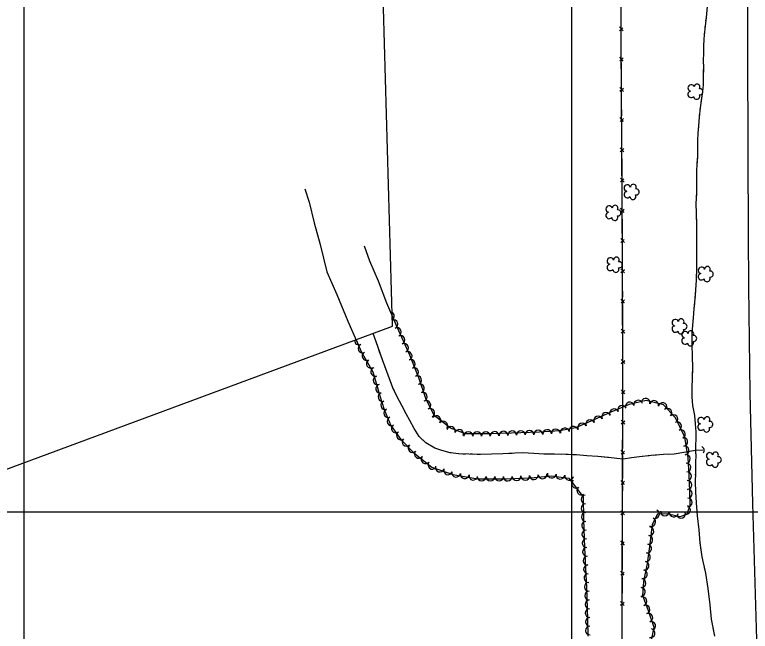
# Model space of a CAD drawing. Extents: x 353423 to 364002, y 127000 to 201942.
# Drawn here: x 359491 to 360163, y 153891 to 154454 of the extents above; entities that cross this region are included whole.
import ezdxf

# ---------------------------------------------------------------- set-up
doc = ezdxf.new("R2010")
doc.units = 0
for name, color, linetype in [('E_DTM_SlopeBottom', 7, 'Continuous'), ('E_DTM_SlopeTop', 7, 'Continuous'), ('E_FEN_Generic', 7, 'Continuous'), ('E_LAND_TreeLine', 7, 'Continuous'), ('E_RDWY_Gravel', 7, 'Continuous'), ('E_STRUCT_WingWall', 7, 'Continuous')]:
    doc.layers.add(name, color=color, linetype=linetype)

msp = doc.modelspace()

# ---------------------------------------------------------------- linework, layer by layer
at = {"layer": 'E_DTM_SlopeBottom'}
for p, q in [((360046.74, 154439.2), (360043.51, 154442.88)), ((360043.52, 154439.36), (360046.66, 154442.14)), ((360046.9, 154411.58), (360043.66, 154415.25)), ((360043.69, 154411.73), (360046.81, 154414.52)), ((360047.09, 154383.96), (360043.85, 154387.63)), ((360043.88, 154384.11), (360047.01, 154386.9)), ((360047.28, 154356.34), (360044.05, 154360)), ((360044.07, 154356.49), (360047.2, 154359.28)), ((360047.47, 154328.71), (360044.23, 154332.38)), ((360044.26, 154328.86), (360047.38, 154331.65)), ((360047.62, 154301.09), (360044.39, 154304.76)), ((360044.41, 154301.24), (360047.54, 154304.03)), ((360047.78, 154273.47), (360044.55, 154277.14)), ((360044.57, 154273.62), (360047.69, 154276.41)), ((360047.93, 154245.85), (360044.7, 154249.51)), ((360044.72, 154246), (360047.85, 154248.79)), ((360048.07, 154218.22), (360044.84, 154221.89)), ((360044.85, 154218.38), (360047.99, 154221.16)), ((360048.16, 154190.6), (360044.93, 154194.27)), ((360044.94, 154190.75), (360048.08, 154193.54)), ((360048.24, 154162.97), (360045.02, 154166.65)), ((360045.03, 154163.13), (360048.17, 154165.91)), ((360048.34, 154135.35), (360045.11, 154139.02)), ((360045.12, 154135.51), (360048.26, 154138.29)), ((360045.18, 154107.89), (360048.33, 154110.65)), ((360048.39, 154107.71), (360045.19, 154111.41)), ((360045.09, 154080.27), (360048.25, 154083.03)), ((360048.3, 154080.09), (360045.1, 154083.79)), ((360045.01, 154052.65), (360048.16, 154055.41)), ((360048.22, 154052.47), (360045.02, 154056.16)), ((360044.92, 154025.02), (360048.07, 154027.79)), ((360048.13, 154024.84), (360044.93, 154028.54)), ((360048.04, 153997.22), (360044.84, 154000.92)), ((360044.83, 153997.4), (360047.98, 154000.16)), ((360044.74, 153969.78), (360047.89, 153972.54)), ((360047.95, 153969.6), (360044.75, 153973.29)), ((360044.65, 153942.15), (360047.8, 153944.92)), ((360047.86, 153941.97), (360044.66, 153945.67)), ((360044.56, 153914.53), (360047.72, 153917.29)), ((360047.77, 153914.35), (360044.57, 153918.05))]:
    msp.add_line(p, q, dxfattribs=at)
for points in [[(360135.75, 153424.98), (360087.48, 153461.44), (360064.2, 153478.52), (360042.8, 153494.91), (360045.92, 153548.67), (360044.86, 153623.58), (360045.48, 153736.09), (360046.68, 154112.77), (360046.31, 154227.8), (360045.72, 154333.03), (360045.06, 154428.36), (360044.66, 154515.03), (360046.43, 154649.15)], [(360044.99, 154444.57), (360044.93, 154455.8)], [(360045.06, 154428.17), (360045.06, 154428.36), (360045.02, 154438.05)], [(360045.14, 154416.95), (360045.06, 154428.17)], [(360045.25, 154400.55), (360045.19, 154410.42)], [(360045.33, 154389.33), (360045.25, 154400.55)], [(360045.44, 154372.93), (360045.38, 154382.8)], [(360045.52, 154361.7), (360045.44, 154372.93)], [(360045.63, 154345.3), (360045.57, 154355.18)], [(360045.71, 154334.08), (360045.63, 154345.3)], [(360045.8, 154317.68), (360045.75, 154327.55)], [(360045.87, 154306.46), (360045.8, 154317.68)], [(360045.96, 154290.06), (360045.91, 154299.93)], [(360046.02, 154278.83), (360045.96, 154290.06)], [(360046.12, 154262.44), (360046.06, 154272.31)], [(360046.18, 154251.21), (360046.12, 154262.44)], [(360046.27, 154234.81), (360046.22, 154244.69)], [(360046.33, 154223.59), (360046.31, 154227.8), (360046.27, 154234.81)], [(360046.38, 154207.19), (360046.35, 154217.06)], [(360046.41, 154195.96), (360046.38, 154207.19)], [(360046.47, 154179.57), (360046.43, 154189.44)], [(360046.5, 154168.34), (360046.47, 154179.57)], [(360046.56, 154151.94), (360046.53, 154161.82)], [(360046.59, 154140.72), (360046.56, 154151.94)], [(360046.65, 154124.32), (360046.61, 154134.19)], [(360046.68, 154113.1), (360046.65, 154124.32)], [(360046.63, 154096.7), (360046.66, 154106.57)], [(360046.6, 154085.47), (360046.63, 154096.7)], [(360046.54, 154069.07), (360046.58, 154078.95)], [(360046.51, 154057.85), (360046.54, 154069.07)], [(360046.46, 154041.45), (360046.49, 154051.32)], [(360046.42, 154030.23), (360046.46, 154041.45)], [(360046.37, 154013.83), (360046.4, 154023.7)], [(360046.33, 154002.6), (360046.37, 154013.83)], [(360046.28, 153986.2), (360046.31, 153996.08)], [(360046.24, 153974.98), (360046.28, 153986.2)], [(360046.19, 153958.58), (360046.22, 153968.45)], [(360046.16, 153947.36), (360046.19, 153958.58)], [(360046.1, 153930.96), (360046.13, 153940.83)], [(360046.07, 153919.73), (360046.1, 153930.96)], [(360046.02, 153903.33), (360046.05, 153913.21)], [(360045.98, 153892.11), (360046.02, 153903.33)]]:
    msp.add_lwpolyline(points, dxfattribs=at)
msp.add_arc((360117.22, 154056.2), 3.62, 319.62092, 65.86049, dxfattribs=at)
at = {"layer": 'E_DTM_SlopeTop'}
msp.add_lwpolyline([(360189.07, 153425.95), (360187.51, 153449.91), (360185.48, 153457.52), (360182.74, 153464.86), (360184.79, 153466.81), (360187.13, 153469.74), (360188.36, 153472.24), (360188.78, 153493.67), (360189, 153501.29), (360186.08, 153546.72), (360181.04, 153625.49), (360177.25, 153697.32), (360172.68, 153785.96), (360168.92, 153883.34), (360165.11, 154007.56), (360162.71, 154108.17), (360161.7, 154205.83), (360161.2, 154253.31), (360160.94, 154327.36), (360160.62, 154422.61), (360160.96, 154516.71), (360160.72, 154603.17), (360160.88, 154649.51)], dxfattribs=at)
at = {"layer": 'E_FEN_Generic'}
msp.add_line((360035.51, 154090.85), (360019.58, 154083.54), dxfattribs=at)
msp.add_line((360035.51, 154090.85), (360019.58, 154083.54), dxfattribs=at)
for points in [[(359756.16, 154294.93), (359760.27, 154282.8), (359764.62, 154263.99), (359770.2, 154243.96), (359776.33, 154219.02), (359785.35, 154198.38), (359795.59, 154174.15), (359807.77, 154146.35), (359818.17, 154127.88), (359822.91, 154112.23), (359824.37, 154106.67), (359828.6, 154093.49), (359834.82, 154078.87), (359843.95, 154066.14), (359855.73, 154053.83), (359872.13, 154040.62), (359891.43, 154034.05), (359914.12, 154030.09), (359940.35, 154029.95), (359962.73, 154031.06), (359981.12, 154032.82), (359997.3, 154030.72), (360010.24, 154013.6), (360010.69, 153992.91), (360011.55, 153967.08), (360013.5, 153930.94), (360014.32, 153901.83), (360014.54, 153886.44)], [(360019.58, 154083.54), (360003.47, 154076.55), (359989.03, 154073.77), (359970.5, 154072.6), (359944.98, 154071.86), (359924.92, 154071.14), (359902.88, 154071.03), (359889.19, 154076.23), (359874.15, 154087.95), (359866.67, 154103.35), (359860.21, 154122.38), (359852.01, 154143.07), (359840.56, 154168.62), (359831.01, 154190.56), (359823.56, 154210.53), (359815.44, 154228.8), (359810.54, 154242.64)], [(360019.58, 154083.54), (360003.47, 154076.55), (359989.03, 154073.77), (359970.5, 154072.6), (359944.98, 154071.86), (359924.92, 154071.14), (359902.88, 154071.03), (359889.19, 154076.23), (359874.15, 154087.95), (359866.67, 154103.35), (359860.21, 154122.38), (359852.01, 154143.07), (359840.56, 154168.62), (359835.97, 154179.17)], [(359803.04, 154157.14), (359807.77, 154146.35), (359818.17, 154127.88), (359822.91, 154112.23), (359824.37, 154106.67), (359828.6, 154093.49), (359834.82, 154078.87), (359843.95, 154066.14), (359855.73, 154053.83), (359872.13, 154040.62), (359891.43, 154034.05), (359914.12, 154030.09), (359940.35, 154029.95), (359962.73, 154031.06), (359981.12, 154032.82), (359997.3, 154030.72), (360010.24, 154013.6), (360010.69, 153992.91), (360011.55, 153967.08), (360013.5, 153930.94), (360014.32, 153901.83), (360014.54, 153886.44)], [(360072.36, 153881.56), (360075.2, 153894.33), (360069.59, 153910.3), (360064.95, 153923.07), (360065.73, 153936.39), (360068.98, 153952.61), (360071.47, 153970.64), (360073.68, 153988.23), (360078.52, 153998.44), (360087.85, 153998.09), (360099.28, 153995.79), (360105.16, 153998.06), (360108.05, 154006.12), (360107.87, 154019.16), (360107.25, 154033.42), (360106.08, 154049.33), (360103.27, 154068.08), (360094.73, 154085.7), (360083.53, 154097.58), (360067.71, 154101.65), (360052.31, 154098.09), (360035.51, 154090.85)], [(360072.36, 153881.56), (360075.2, 153894.33), (360069.59, 153910.3), (360064.95, 153923.07), (360065.73, 153936.39), (360068.98, 153952.61), (360071.47, 153970.64), (360073.68, 153988.23), (360078.52, 153998.44), (360087.85, 153998.09), (360099.28, 153995.79), (360105.16, 153998.06), (360108.05, 154006.12), (360107.87, 154019.16), (360107.25, 154033.42), (360106.08, 154049.33), (360103.27, 154068.08), (360094.73, 154085.7), (360083.53, 154097.58), (360067.71, 154101.65), (360052.31, 154098.09), (360035.51, 154090.85)]]:
    msp.add_lwpolyline(points, dxfattribs=at)
for centre, radius, start, end in [((360108.92, 154387.14), 2.97, 17.13057, 260.10384), ((360114.37, 154388), 2.61, 321.8358, 179.76841), ((360108.91, 154381.28), 2.97, 99.47975, 320.71364), ((360116.91, 154383.65), 2.78, 259.12766, 100.1387), ((360113.99, 154379.52), 2.78, 182.45064, 30.22364), ((360050.67, 154295.58), 2.97, 17.13057, 260.10384), ((360056.12, 154296.45), 2.61, 321.8358, 179.76841), ((360050.67, 154289.73), 2.97, 99.47975, 320.71364), ((360055.74, 154287.96), 2.78, 182.45064, 30.22364), ((360058.67, 154292.1), 2.78, 259.12766, 100.1387), ((360034.07, 154276.44), 2.97, 17.13057, 260.10384), ((360039.52, 154277.31), 2.61, 321.8358, 179.76841), ((360042.07, 154272.95), 2.78, 259.12766, 100.1387), ((360034.07, 154270.59), 2.97, 99.47975, 320.71364), ((360039.14, 154268.82), 2.78, 182.45064, 30.22364), ((360035.19, 154229.06), 2.97, 17.13057, 260.10384), ((360040.65, 154229.93), 2.61, 321.8358, 179.76841), ((360035.19, 154223.21), 2.97, 99.47975, 320.71364), ((360040.27, 154221.44), 2.78, 182.45064, 30.22364), ((360043.19, 154225.57), 2.78, 259.12766, 100.1387), ((360118.36, 154220.54), 2.97, 17.13057, 260.10384), ((360123.82, 154221.41), 2.61, 321.8358, 179.76841), ((360118.36, 154214.69), 2.97, 99.47975, 320.71364), ((360126.36, 154217.05), 2.78, 259.12766, 100.1387), ((360123.44, 154212.92), 2.78, 182.45064, 30.22364), ((359833.85, 154178.81), 3.99, 303.84073, 59.37124), ((359837.03, 154171.48), 3.99, 293.5364, 103.91767), ((360094.42, 154172.75), 2.97, 17.13057, 260.10384), ((360099.87, 154173.62), 2.61, 321.8358, 179.76841), ((360094.42, 154166.9), 2.97, 99.47975, 320.71364), ((360102.42, 154169.27), 2.78, 259.12766, 100.1387), ((359840.27, 154164.16), 3.99, 294.1449, 114.12957), ((360099.49, 154165.14), 2.78, 182.45064, 30.22364), ((360103.25, 154161.83), 2.97, 17.13057, 260.10384), ((360108.7, 154162.69), 2.61, 321.8358, 179.76841), ((359805.67, 154156.35), 3.99, 175.89174, 293.64009), ((359843.54, 154156.87), 3.99, 294.1449, 114.12957), ((360103.24, 154155.97), 2.97, 99.47975, 320.71364), ((360108.32, 154154.21), 2.78, 182.45064, 30.22364), ((360111.24, 154158.34), 2.78, 259.12766, 100.1387), ((359808.87, 154149.03), 3.99, 113.65542, 293.64009), ((359846.8, 154149.58), 3.99, 294.1449, 114.12957), ((359812.52, 154142.17), 3.99, 119.41061, 299.39529), ((359850.07, 154142.29), 3.99, 294.1449, 114.12957), ((359816.44, 154135.21), 3.99, 119.41061, 299.39529), ((359852.98, 154134.95), 3.99, 291.62411, 111.60879), ((359820.39, 154127.77), 3.99, 106.86433, 286.84901), ((359855.92, 154127.52), 3.99, 291.62411, 111.60879), ((359822.71, 154120.12), 3.99, 106.86433, 286.84901), ((359858.75, 154120.17), 3.99, 288.76274, 108.74742), ((359825.03, 154112.4), 3.99, 104.71114, 284.69582), ((359861.32, 154112.6), 3.99, 288.76274, 108.74742), ((359827.16, 154104.82), 3.99, 107.79475, 287.77943), ((359863.89, 154105.04), 3.99, 288.76274, 108.74742), ((359867.19, 154097.49), 3.99, 295.90368, 115.88835), ((360060.62, 154097.86), 3.99, 13.03108, 193.01576), ((360067.4, 154099.57), 3.99, 345.58757, 165.57225), ((360075.14, 154097.58), 3.99, 345.58757, 165.57225), ((359829.6, 154097.21), 3.99, 107.79475, 287.77943), ((360045.85, 154093.03), 3.99, 23.31605, 203.30072), ((360052.83, 154096.06), 3.99, 13.03108, 193.01576), ((360082.88, 154095.59), 3.99, 345.58757, 165.57225), ((360087.39, 154090.44), 3.99, 313.32589, 133.31057), ((359832.38, 154089.94), 3.99, 113.05614, 293.04082), ((359870.68, 154090.31), 3.99, 295.90368, 115.88835), ((360031.28, 154086.61), 3.99, 24.67184, 204.65652), ((360038.51, 154089.87), 3.99, 23.31605, 203.30072), ((360092.87, 154084.62), 3.99, 313.32589, 133.31057), ((359835.51, 154082.59), 3.99, 113.05614, 293.04082), ((359876.29, 154083.63), 3.99, 322.06997, 142.05464), ((359882.59, 154078.72), 3.99, 322.06997, 142.05464), ((360016.68, 154080), 3.99, 23.45691, 203.44159), ((360024.02, 154083.27), 3.99, 24.67184, 204.65652), ((360096.12, 154078.04), 3.99, 295.8516, 115.83628), ((360117.93, 154083.23), 2.97, 17.13057, 260.10384), ((360123.39, 154084.1), 2.61, 321.8358, 179.76841), ((360125.93, 154079.75), 2.78, 259.12766, 100.1387), ((359839.34, 154076.16), 3.99, 125.63844, 305.62312), ((359889.62, 154073.83), 3.99, 339.23086, 159.21554), ((359897.09, 154070.99), 3.99, 339.23086, 159.21554), ((359961.42, 154070.24), 3.99, 1.6709, 181.65558), ((359969.4, 154070.48), 3.99, 1.6709, 181.65558), ((359977.45, 154070.94), 3.99, 3.62174, 183.60641), ((359985.42, 154071.45), 3.99, 3.62174, 183.60641), ((359993.59, 154072.52), 3.99, 10.89451, 190.87919), ((360001.43, 154074.03), 3.99, 10.89451, 190.87919), ((360009.36, 154076.82), 3.99, 23.45691, 203.44159), ((360099.6, 154070.85), 3.99, 295.8516, 115.83628), ((360117.93, 154077.38), 2.97, 99.47975, 320.71364), ((360123, 154075.61), 2.78, 182.45064, 30.22364), ((359843.99, 154069.67), 3.99, 125.63844, 305.62312), ((359905.48, 154068.95), 3.99, 0.29883, 180.28351), ((359913.46, 154068.99), 3.99, 0.29883, 180.28351), ((359921.45, 154069.03), 3.99, 0.29883, 180.28351), ((359929.5, 154069.21), 3.99, 2.05134, 182.03602), ((359937.48, 154069.5), 3.99, 2.05134, 182.03602), ((359945.45, 154069.78), 3.99, 1.6709, 181.65558), ((359953.44, 154070.01), 3.99, 1.6709, 181.65558), ((360101.78, 154063.92), 3.99, 278.53604, 98.52071), ((359849.02, 154063.87), 3.99, 133.75672, 313.74139), ((359854.54, 154058.1), 3.99, 133.75672, 313.74139), ((359860.22, 154052.9), 3.99, 141.17024, 321.15491), ((360102.96, 154056.02), 3.99, 278.53604, 98.52071), ((360131.22, 154051.9), 2.61, 321.8358, 179.76841), ((359866.44, 154047.89), 3.99, 141.17024, 321.15491), ((360104.06, 154048.27), 3.99, 274.21766, 94.20233), ((360125.76, 154051.04), 2.97, 17.13057, 260.10384), ((360125.76, 154045.18), 2.97, 99.47975, 320.71364), ((360133.76, 154047.55), 2.78, 259.12766, 100.1387), ((359872.66, 154042.88), 3.99, 141.17024, 321.15491), ((359879.42, 154040.35), 3.99, 161.19674, 341.18141), ((360104.65, 154040.3), 3.99, 274.21766, 94.20233), ((360130.84, 154043.42), 2.78, 182.45064, 30.22364), ((359886.98, 154037.77), 3.99, 161.19674, 341.18141), ((359894.33, 154035.67), 3.99, 170.10616, 350.09084), ((359902.2, 154034.29), 3.99, 170.10616, 350.09084), ((359973.26, 154034.17), 3.99, 185.46887, 5.45355), ((359981.68, 154034.86), 3.99, 172.60381, 352.58849), ((359989.6, 154033.83), 3.99, 172.60381, 352.58849), ((360105.2, 154032.4), 3.99, 272.49704, 92.48172), ((359910.06, 154032.92), 3.99, 170.10616, 350.09084), ((359917.64, 154032.16), 3.99, 179.70615, 359.69083), ((359925.62, 154032.12), 3.99, 179.70615, 359.69083), ((359933.61, 154032.08), 3.99, 179.70615, 359.69083), ((359941.48, 154032.1), 3.99, 182.8462, 2.83087), ((359949.46, 154032.5), 3.99, 182.8462, 2.83087), ((359957.44, 154032.89), 3.99, 182.8462, 2.83087), ((359965.31, 154033.41), 3.99, 185.46887, 5.45355), ((359997.52, 154032.8), 3.99, 172.60381, 352.58849), ((360003.76, 154025.64), 3.99, 127.10979, 307.09447), ((360105.55, 154024.42), 3.99, 272.49704, 92.48172), ((360008.58, 154019.27), 3.99, 127.10979, 307.09447), ((360012.39, 154011.19), 3.99, 91.23985, 271.22453), ((360105.82, 154016.5), 3.99, 270.7899, 90.77458), ((360012.56, 154003.2), 3.99, 91.23985, 271.22453), ((360105.92, 154008.51), 3.99, 270.7899, 90.77458), ((360075.92, 153997.84), 3.99, 244.63374, 64.61841), ((360084.93, 154000.29), 3.99, 177.86521, 357.84989), ((360104.2, 154001.58), 3.99, 250.29489, 70.27957), ((360012.73, 153995.22), 3.99, 91.23985, 271.22453), ((360072.5, 153990.63), 3.99, 244.63374, 64.61841), ((360093.15, 153999.15), 3.99, 168.62548, 348.61016), ((360099.75, 153998.21), 3.99, 201.12024, 21.10492), ((360012.97, 153987.26), 3.99, 91.92575, 271.91043), ((360013.24, 153979.27), 3.99, 91.92575, 271.91043), ((360070.81, 153982.21), 3.99, 262.85018, 82.83486), ((360013.5, 153971.29), 3.99, 91.92575, 271.91043), ((360069.82, 153974.29), 3.99, 262.85018, 82.83486), ((360013.85, 153963.35), 3.99, 93.09476, 273.07943), ((360068.77, 153966.39), 3.99, 262.15048, 82.13516), ((360067.68, 153958.48), 3.99, 262.15048, 82.13516), ((360014.28, 153955.38), 3.99, 93.09476, 273.07943), ((360066.47, 153950.72), 3.99, 258.68007, 78.66475), ((360014.71, 153947.4), 3.99, 93.09476, 273.07943), ((360064.9, 153942.88), 3.99, 258.68007, 78.66475), ((360015.14, 153939.42), 3.99, 93.09476, 273.07943), ((360015.57, 153931.45), 3.99, 93.09476, 273.07943), ((360063.54, 153934.73), 3.99, 266.67727, 86.66194), ((360015.81, 153923.41), 3.99, 91.61896, 271.60364), ((360063.07, 153926.76), 3.99, 266.67727, 86.66194), ((360064.5, 153918.21), 3.99, 289.96664, 109.95131), ((360016.03, 153915.43), 3.99, 91.61896, 271.60364), ((360067.22, 153910.7), 3.99, 289.96664, 109.95131), ((360016.26, 153907.44), 3.99, 91.61896, 271.60364), ((360069.88, 153903.19), 3.99, 289.36467, 109.34935), ((360016.45, 153899.43), 3.99, 90.83032, 270.81499), ((360072.52, 153895.65), 3.99, 289.36467, 109.34935), ((360016.56, 153891.44), 3.99, 90.83032, 270.81499), ((360071.89, 153889.07), 3.99, 257.47743, 77.46211)]:
    msp.add_arc(centre, radius, start, end, dxfattribs=at)
at = {"layer": 'E_LAND_TreeLine'}
for p, q in [((359500, 152500), (359500, 155000)), ((360000, 152500), (360000, 155000)), ((359000, 154000), (362500, 154000))]:
    msp.add_line(p, q, dxfattribs=at)
at = {"layer": 'E_RDWY_Gravel'}
msp.add_lwpolyline([(359095.97, 153895.24), (359836.24, 154169.43), (359823.56, 154621.54)], dxfattribs=at)
at = {"layer": 'E_STRUCT_WingWall'}
for points in [[(360123.59, 154461.41), (360122.49, 154451.42), (360121.31, 154441.04), (360120.52, 154431.93), (360120.26, 154424.92), (360120.14, 154418.5), (360119.91, 154412.57), (360120.08, 154405.58), (360119.9, 154397.02), (360119.78, 154390.06), (360119.37, 154383.92), (360117.01, 154369.05), (360116.2, 154360.51), (360115.63, 154352.44), (360115.02, 154345.81), (360114.77, 154339.13), (360114.87, 154331.38), (360114.66, 154323.91), (360114.04, 154316.76), (360113.71, 154311.85), (360113.9, 154302.97), (360113.67, 154290.75), (360113.26, 154281.57), (360113.53, 154272.82), (360113.86, 154262.48), (360113.85, 154250.79), (360113.9, 154241.72), (360113.88, 154230.74), (360113.7, 154221.82), (360113.41, 154211.49), (360112.9, 154202.84), (360112.43, 154194.9), (360111.29, 154185.46), (360110.65, 154176.99), (360109.46, 154163.27), (360109.48, 154152.34), (360109.86, 154142.04), (360110.08, 154131.49), (360109.87, 154121.96), (360109.59, 154113.1), (360109.43, 154105.06), (360110.09, 154096.96), (360112.05, 154088.06), (360112.73, 154080.32), (360113.05, 154072.87), (360113.28, 154066.13), (360113.04, 154061.07), (360112.97, 154053.51), (360113.09, 154052.59), (360112.87, 154044.05), (360112.76, 154035.73), (360112.56, 154027.09), (360112.91, 154018.11), (360113.35, 154008.09), (360114.31, 153996.25), (360116.01, 153983.52), (360116.94, 153971.69), (360118.78, 153958.92), (360121.96, 153944.05), (360124.03, 153929.81), (360125.95, 153915.05), (360127.32, 153901.93), (360130.24, 153886.36)], [(360121.68, 154444.28), (360121.45, 154442.27)], [(360122.36, 154450.3), (360122.13, 154448.29)], [(360121.07, 154438.25), (360120.9, 154436.24)], [(360120.55, 154432.21), (360120.52, 154431.93), (360120.26, 154424.92), (360120.14, 154418.5), (360119.91, 154412.57), (360120.08, 154405.58), (360120.02, 154402.96)], [(360120.02, 154402.96), (360119.9, 154397.02), (360119.78, 154390.06), (360119.37, 154383.92), (360117.77, 154373.84)], [(360117.14, 154369.86), (360117.01, 154369.05), (360116.9, 154367.85)], [(360116.52, 154363.83), (360116.33, 154361.82)], [(360116.01, 154357.79), (360115.87, 154355.78)], [(360115.57, 154351.76), (360115.02, 154345.81), (360114.77, 154339.13), (360114.87, 154331.38), (360114.66, 154323.91), (360114.54, 154322.5)], [(360114.54, 154322.5), (360114.04, 154316.76), (360113.71, 154311.85), (360113.9, 154302.97), (360113.71, 154293.25)], [(360113.6, 154289.21), (360113.51, 154287.19)], [(360113.33, 154283.16), (360113.26, 154281.57), (360113.27, 154281.14)], [(360113.4, 154277.1), (360113.46, 154275.08)], [(360113.59, 154271.04), (360113.86, 154262.48), (360113.85, 154250.79), (360113.9, 154241.76)], [(360113.9, 154241.76), (360113.9, 154241.72), (360113.88, 154230.74), (360113.7, 154221.82), (360113.43, 154212.49)], [(360112.87, 154202.41), (360112.76, 154200.4)], [(360113.23, 154208.46), (360113.11, 154206.44)], [(360112.52, 154196.36), (360112.43, 154194.9), (360112.37, 154194.35)], [(360111.88, 154190.34), (360111.29, 154185.46), (360110.65, 154176.99), (360109.46, 154163.27), (360109.47, 154161.17)], [(360119.46, 154056.29), (360112.99, 154055.96), (360093.34, 154052.69), (360083.82, 154052.19), (360072.39, 154051.34), (360061.81, 154050.04), (360054.49, 154049.1), (360046.9, 154048.1), (360041.06, 154048.5), (360033.48, 154049.52), (360023.83, 154050.46), (360013.65, 154051.21), (360004.29, 154051.87), (359994.38, 154052.27), (359984.3, 154052.57), (359974.46, 154052.73), (359965.29, 154053.14), (359955.08, 154053.82), (359948.08, 154053.38), (359936.98, 154053), (359926.54, 154052.55), (359916.63, 154052.37), (359905.98, 154052.55), (359896.74, 154052.81), (359888.96, 154053.82), (359881.34, 154056.04), (359874.86, 154058.2), (359866.8, 154062.81), (359860.6, 154068.64), (359856.03, 154075.92), (359852.08, 154083.24), (359848.78, 154089.46), (359844.67, 154097.14), (359840.52, 154104.88), (359836.68, 154113.2), (359827.01, 154138.75), (359822.92, 154150.9), (359818.68, 154162.93)], [(359824.51, 154146.18), (359822.92, 154150.9), (359818.68, 154162.93)], [(360109.47, 154161.17), (360109.48, 154152.34), (360109.86, 154142.04), (360110.07, 154131.9)], [(359835.45, 154116.46), (359827.01, 154138.75), (359824.51, 154146.18)], [(360109.86, 154121.8), (360109.8, 154119.78)], [(360110, 154127.86), (360109.95, 154125.84)], [(360109.67, 154115.74), (360109.61, 154113.73)], [(359837.97, 154110.41), (359837.05, 154112.4)], [(360109.52, 154109.68), (360109.43, 154105.06), (360110.09, 154096.96), (360112.05, 154088.06), (360112.7, 154080.67)], [(359840.74, 154104.47), (359840.52, 154104.88), (359839.8, 154106.44)], [(359843.83, 154098.69), (359842.8, 154100.62)], [(359861.79, 154067.52), (359860.6, 154068.64), (359856.03, 154075.92), (359852.08, 154083.24), (359848.78, 154089.46), (359845.9, 154094.84)], [(360112.7, 154080.67), (360112.73, 154080.32), (360113.05, 154072.87), (360113.28, 154066.13), (360113.04, 154061.07), (360112.97, 154053.51), (360113.09, 154052.59), (360113.06, 154051.54)], [(359889.72, 154053.72), (359888.96, 154053.82), (359881.34, 154056.04), (359874.86, 154058.2), (359866.8, 154062.81), (359861.79, 154067.52)], [(360119.46, 154056.29), (360112.99, 154055.96), (360093.34, 154052.69), (360088.05, 154052.41)], [(359896.22, 154052.88), (359894.05, 154053.16)], [(359902.77, 154052.64), (359900.59, 154052.7)], [(359909.33, 154052.49), (359907.14, 154052.53)], [(359945.37, 154053.29), (359936.98, 154053), (359926.54, 154052.55), (359916.63, 154052.37), (359913.7, 154052.42)], [(359977.02, 154052.68), (359974.46, 154052.73), (359965.29, 154053.14), (359955.08, 154053.82), (359948.08, 154053.38), (359945.37, 154053.29)], [(359983.57, 154052.58), (359981.39, 154052.61)], [(359990.13, 154052.39), (359987.94, 154052.46)], [(359996.68, 154052.18), (359994.5, 154052.26)], [(360032.65, 154049.6), (360023.83, 154050.46), (360013.65, 154051.21), (360004.29, 154051.87), (360001.05, 154052)], [(360064.11, 154050.32), (360061.81, 154050.04), (360054.49, 154049.1), (360046.9, 154048.1), (360041.06, 154048.5), (360033.48, 154049.52), (360032.65, 154049.6)], [(360070.62, 154051.12), (360068.45, 154050.86)], [(360077.15, 154051.7), (360074.97, 154051.53)], [(360083.69, 154052.18), (360081.51, 154052.02)], [(360112.96, 154047.51), (360112.91, 154045.49)], [(360112.84, 154041.46), (360112.81, 154039.44)], [(360112.75, 154035.4), (360112.71, 154033.39)], [(360112.61, 154029.37), (360112.56, 154027.09), (360112.91, 154018.11), (360113.35, 154008.09), (360113.99, 154000.15)], [(360113.99, 154000.15), (360114.31, 153996.25), (360116.01, 153983.52), (360116.94, 153971.69), (360117.03, 153971.03)], [(360117.61, 153967.03), (360117.9, 153965.03)], [(360118.47, 153961.03), (360118.76, 153959.03)], [(360119.6, 153955.08), (360120.02, 153953.1)], [(360120.87, 153949.15), (360121.96, 153944.05), (360124.03, 153929.81), (360125.28, 153920.2)], [(360125.28, 153920.2), (360125.95, 153915.05), (360127.32, 153901.93), (360129.33, 153891.21)]]:
    msp.add_lwpolyline(points, dxfattribs=at)

doc.saveas('drawing.dxf')
